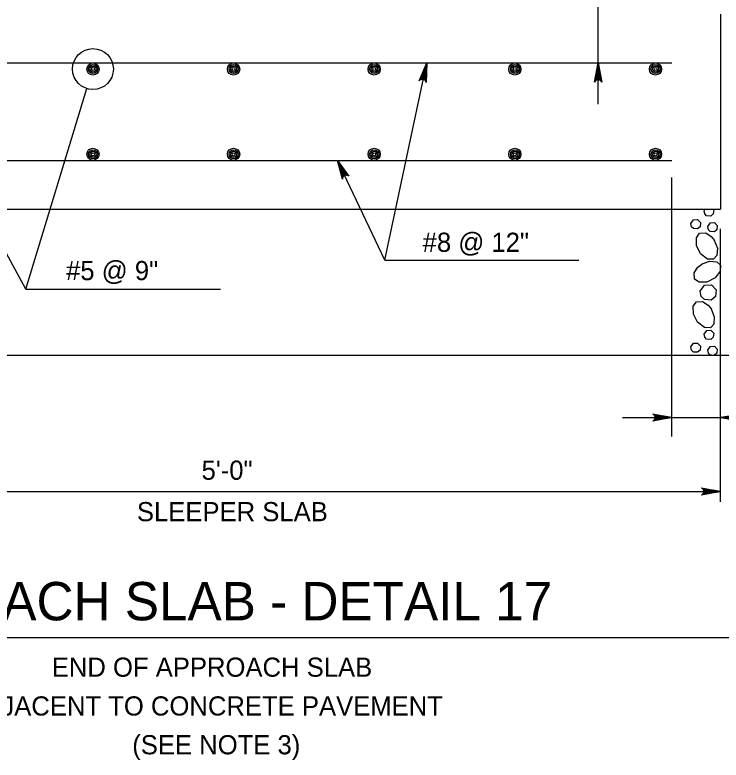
# Model space of a CAD drawing. Extents: x 636530 to 644067, y 294168 to 299122.
# Drawn here: x 643785.7 to 643896.2, y 296287.4 to 296404 of the extents above; entities that cross this region are included whole.
import ezdxf

# ---------------------------------------------------------------- set-up
doc = ezdxf.new("R2010")
doc.units = 0
doc.layers.add('1', color=7, linetype='Continuous')

msp = doc.modelspace()

# ---------------------------------------------------------------- linework, layer by layer
at = {"layer": '1'}
for p, q in [((643876.98, 296390.06), (643876.98, 296420.74)), ((643896.12, 296404.1), (643896.12, 296373.62)), ((643751.34, 296396.48), (643888.5, 296396.48)), ((643843.61, 296365.64), (643850.15, 296396.48)), ((643797.91, 296395.53), (643797.91, 296395.53)), ((643787.42, 296361.1), (643796.97, 296392.47)), ((643751.34, 296381.24), (643888.5, 296381.24)), ((643843.61, 296365.64), (643836.16, 296381.24)), ((643787.42, 296361.1), (643777.43, 296379.38)), ((643888.5, 296338.03), (643888.5, 296378.55)), ((643743.72, 296373.62), (643896.12, 296373.62)), ((643896.12, 296327.79), (643896.12, 296370.52)), ((643843.61, 296365.64), (643873.98, 296365.64)), ((643787.42, 296361.1), (643817.86, 296361.1)), ((643728.48, 296350.76), (643911.36, 296350.76)), ((643880.8, 296341), (643921.11, 296341)), ((643704.43, 296329.42), (643896.12, 296329.42)), ((643722.41, 296306.56), (643917.63, 296306.56))]:
    msp.add_line(p, q, dxfattribs=at)
for points in [[(643850.15, 296396.48), (643850.08, 296393.44), (643850.02, 296393.57), (643849.97, 296393.7), (643849.88, 296393.78), (643849.8, 296393.86), (643849.7, 296393.9), (643849.61, 296393.93), (643849.51, 296393.94), (643849.41, 296393.94), (643849.3, 296393.9), (643849.19, 296393.87), (643849.08, 296393.77), (643848.98, 296393.68), (643850.15, 296396.48), (643849.08, 296393.77), (643849.19, 296393.87), (643850.15, 296396.48), (643849.3, 296393.9), (643849.41, 296393.94), (643850.15, 296396.48), (643849.51, 296393.94), (643849.61, 296393.93), (643850.15, 296396.48), (643849.7, 296393.9), (643849.8, 296393.86), (643850.15, 296396.48), (643849.88, 296393.78), (643849.97, 296393.7), (643850.15, 296396.48), (643850.02, 296393.57)], [(643876.98, 296396.48), (643877.53, 296393.5), (643877.46, 296393.61), (643877.38, 296393.72), (643877.28, 296393.78), (643877.18, 296393.84), (643877.08, 296393.86), (643876.98, 296393.88), (643876.88, 296393.86), (643876.78, 296393.84), (643876.68, 296393.78), (643876.58, 296393.72), (643876.5, 296393.61), (643876.42, 296393.5), (643876.98, 296396.48), (643876.5, 296393.61), (643876.58, 296393.72), (643876.98, 296396.48), (643876.68, 296393.78), (643876.78, 296393.84), (643876.98, 296396.48), (643876.88, 296393.86), (643876.98, 296393.88), (643876.98, 296396.48), (643877.08, 296393.86), (643877.18, 296393.84), (643876.98, 296396.48), (643877.28, 296393.78), (643877.38, 296393.72), (643876.98, 296396.48), (643877.46, 296393.61)], [(643836.16, 296381.24), (643837.95, 296378.79), (643837.83, 296378.86), (643837.71, 296378.93), (643837.59, 296378.94), (643837.48, 296378.95), (643837.38, 296378.92), (643837.28, 296378.89), (643837.2, 296378.83), (643837.12, 296378.77), (643837.05, 296378.68), (643836.99, 296378.58), (643836.96, 296378.44), (643836.94, 296378.31), (643836.16, 296381.24), (643836.96, 296378.44), (643836.99, 296378.58), (643836.16, 296381.24), (643837.05, 296378.68), (643837.12, 296378.77), (643836.16, 296381.24), (643837.2, 296378.83), (643837.28, 296378.89), (643836.16, 296381.24), (643837.38, 296378.92), (643837.48, 296378.95), (643836.16, 296381.24), (643837.59, 296378.94), (643837.71, 296378.93), (643836.16, 296381.24), (643837.83, 296378.86)], [(643893.57, 296373.37), (643893.75, 296373.62)], [(643894.96, 296373.62), (643895.06, 296373.51), (643895, 296372.86), (643894.6, 296372.53), (643893.96, 296372.58), (643893.66, 296372.87), (643893.57, 296373.36)], [(643891.49, 296371.35), (643891.89, 296371.92), (643892.53, 296371.96), (643892.98, 296371.49), (643892.92, 296370.84), (643892.52, 296370.51), (643891.88, 296370.56), (643891.58, 296370.85), (643891.49, 296371.35)], [(643894.13, 296370.87), (643894.54, 296371.45), (643895.18, 296371.49), (643895.63, 296371.02), (643895.57, 296370.37), (643895.17, 296370.04), (643894.53, 296370.09), (643894.23, 296370.38), (643894.14, 296370.87)], [(643895.15, 296368.74), (643895.65, 296367.48), (643895.55, 296366.33), (643895.03, 296365.78), (643894.09, 296365.8), (643893.02, 296366.63), (643892.38, 296367.92), (643892.36, 296369.13), (643892.85, 296369.82), (643893.81, 296369.88), (643894.68, 296369.33), (643895.18, 296368.69)], [(643893.16, 296364.97), (643894.42, 296365.47), (643895.57, 296365.37), (643896.12, 296364.85), (643896.1, 296363.91), (643895.27, 296362.84), (643893.98, 296362.2), (643892.77, 296362.18), (643892.08, 296362.66), (643892.02, 296363.63), (643892.57, 296364.5), (643893.21, 296365)], [(643892.95, 296360.76), (643893.63, 296361.71), (643894.7, 296361.77), (643895.45, 296361), (643895.34, 296359.92), (643894.67, 296359.37), (643893.62, 296359.44), (643893.12, 296359.93), (643892.95, 296360.76)], [(643894.66, 296358.01), (643895.16, 296356.75), (643895.06, 296355.6), (643894.54, 296355.05), (643893.6, 296355.06), (643892.54, 296355.9), (643891.89, 296357.19), (643891.87, 296358.4), (643892.36, 296359.08), (643893.32, 296359.15), (643894.19, 296358.59), (643894.7, 296357.96)], [(643893.57, 296354.05), (643893.97, 296354.62), (643894.62, 296354.66), (643895.06, 296354.2), (643895, 296353.55), (643894.6, 296353.22), (643893.96, 296353.26), (643893.66, 296353.55), (643893.57, 296354.05)], [(643891.49, 296352.03), (643891.89, 296352.61), (643892.53, 296352.64), (643892.98, 296352.18), (643892.92, 296351.53), (643892.52, 296351.2), (643891.88, 296351.24), (643891.58, 296351.53), (643891.49, 296352.03)], [(643894.13, 296351.56), (643894.54, 296352.13), (643895.18, 296352.17), (643895.63, 296351.71), (643895.57, 296351.06), (643895.21, 296350.76)], [(643894.72, 296350.76), (643894.53, 296350.77), (643894.23, 296351.06), (643894.14, 296351.56)], [(643888.5, 296341), (643885.52, 296340.44), (643885.63, 296340.52), (643885.75, 296340.6), (643885.81, 296340.7), (643885.86, 296340.8), (643885.88, 296340.9), (643885.9, 296341), (643885.88, 296341.1), (643885.86, 296341.2), (643885.81, 296341.3), (643885.75, 296341.4), (643885.63, 296341.48), (643885.52, 296341.56), (643888.5, 296341), (643885.63, 296341.48), (643885.75, 296341.4), (643888.5, 296341), (643885.81, 296341.3), (643885.86, 296341.2), (643888.5, 296341), (643885.88, 296341.1), (643885.9, 296341), (643888.5, 296341), (643885.88, 296340.9), (643885.86, 296340.8), (643888.5, 296341), (643885.81, 296340.7), (643885.75, 296340.6), (643888.5, 296341), (643885.63, 296340.52)], [(643896.12, 296341), (643899.1, 296341.56)], [(643898.87, 296341.4), (643896.12, 296341), (643898.99, 296341.48)], [(643898.75, 296341.2), (643896.12, 296341), (643898.81, 296341.3)], [(643898.72, 296341), (643896.12, 296341), (643898.74, 296341.1)], [(643899.1, 296340.44), (643896.12, 296341), (643898.99, 296340.52)], [(643898.87, 296340.6), (643896.12, 296341), (643898.81, 296340.7)], [(643898.75, 296340.8), (643896.12, 296341), (643898.74, 296340.9)], [(643896.12, 296329.42), (643893.14, 296328.86), (643893.25, 296328.94), (643893.37, 296329.02), (643893.43, 296329.12), (643893.48, 296329.22), (643893.5, 296329.32), (643893.52, 296329.42), (643893.5, 296329.52), (643893.48, 296329.62), (643893.43, 296329.72), (643893.37, 296329.82), (643893.25, 296329.9), (643893.14, 296329.98), (643896.12, 296329.42), (643893.25, 296329.9), (643893.37, 296329.82), (643896.12, 296329.42), (643893.43, 296329.72), (643893.48, 296329.62), (643896.12, 296329.42), (643893.5, 296329.52), (643893.52, 296329.42), (643896.12, 296329.42), (643893.5, 296329.32), (643893.48, 296329.22), (643896.12, 296329.42), (643893.43, 296329.12), (643893.37, 296329.02), (643896.12, 296329.42), (643893.25, 296328.94)], [(643896.12, 296329.42), (643893.14, 296328.86), (643893.25, 296328.94), (643893.37, 296329.02), (643893.43, 296329.12), (643893.48, 296329.22), (643893.5, 296329.32), (643893.52, 296329.42), (643893.5, 296329.52), (643893.48, 296329.62), (643893.43, 296329.72), (643893.37, 296329.82), (643893.25, 296329.9), (643893.14, 296329.98), (643896.12, 296329.42), (643893.25, 296329.9), (643893.37, 296329.82), (643896.12, 296329.42), (643893.43, 296329.72), (643893.48, 296329.62), (643896.12, 296329.42), (643893.5, 296329.52), (643893.52, 296329.42), (643896.12, 296329.42), (643893.5, 296329.32), (643893.48, 296329.22), (643896.12, 296329.42), (643893.43, 296329.12), (643893.37, 296329.02), (643896.12, 296329.42), (643893.25, 296328.94)]]:
    msp.add_lwpolyline(points, dxfattribs=at)
for centre, radius in [((643797.91, 296395.53), 3.2), ((643797.91, 296395.53), 0.952), ((643797.91, 296395.53), 0.714), ((643797.91, 296395.53), 0.476), ((643797.91, 296395.53), 0.238), ((643819.92, 296395.53), 0.952), ((643819.92, 296395.53), 0.714), ((643819.92, 296395.53), 0.476), ((643819.92, 296395.53), 0.238), ((643841.93, 296395.53), 0.952), ((643841.93, 296395.53), 0.714), ((643841.93, 296395.53), 0.476), ((643841.93, 296395.53), 0.238), ((643863.95, 296395.53), 0.952), ((643863.95, 296395.53), 0.714), ((643863.95, 296395.53), 0.476), ((643863.95, 296395.53), 0.238), ((643885.96, 296395.53), 0.952), ((643885.96, 296395.53), 0.714), ((643885.96, 296395.53), 0.476), ((643885.96, 296395.53), 0.238), ((643797.91, 296382.19), 0.952), ((643797.91, 296382.19), 0.714), ((643819.92, 296382.19), 0.952), ((643819.92, 296382.19), 0.714), ((643841.93, 296382.19), 0.952), ((643841.93, 296382.19), 0.714), ((643863.95, 296382.19), 0.952), ((643863.95, 296382.19), 0.714), ((643885.96, 296382.19), 0.952), ((643885.96, 296382.19), 0.714), ((643797.91, 296382.19), 0.476), ((643797.91, 296382.19), 0.238), ((643819.92, 296382.19), 0.476), ((643819.92, 296382.19), 0.238), ((643841.93, 296382.19), 0.476), ((643841.93, 296382.19), 0.238), ((643863.95, 296382.19), 0.476), ((643863.95, 296382.19), 0.238), ((643885.96, 296382.19), 0.476), ((643885.96, 296382.19), 0.238)]:
    msp.add_circle(centre, radius, dxfattribs=at)

# ---------------------------------------------------------------- texts
for s, height, p in [('#8 @ 12"', 3, (643849.51, 296366.92)), ('#5 @ 9"', 3, (643793.7, 296362.49)), ('5\'-0"', 3, (643814.91, 296331.25)), ('SLEEPER SLAB', 3, (643804.79, 296324.76)), ('TYPE 5 APPROACH SLAB - DETAIL 17', 6, (643725.76, 296309.25)), ('END OF APPROACH SLAB', 3, (643791.46, 296300.42)), ('ADJACENT TO CONCRETE PAVEMENT', 3, (643778.01, 296294.35)), ('(SEE NOTE 3)', 3, (643804.06, 296288.28))]:
    msp.add_text(s, height=height, dxfattribs=at).set_placement(p)

doc.saveas('drawing.dxf')
